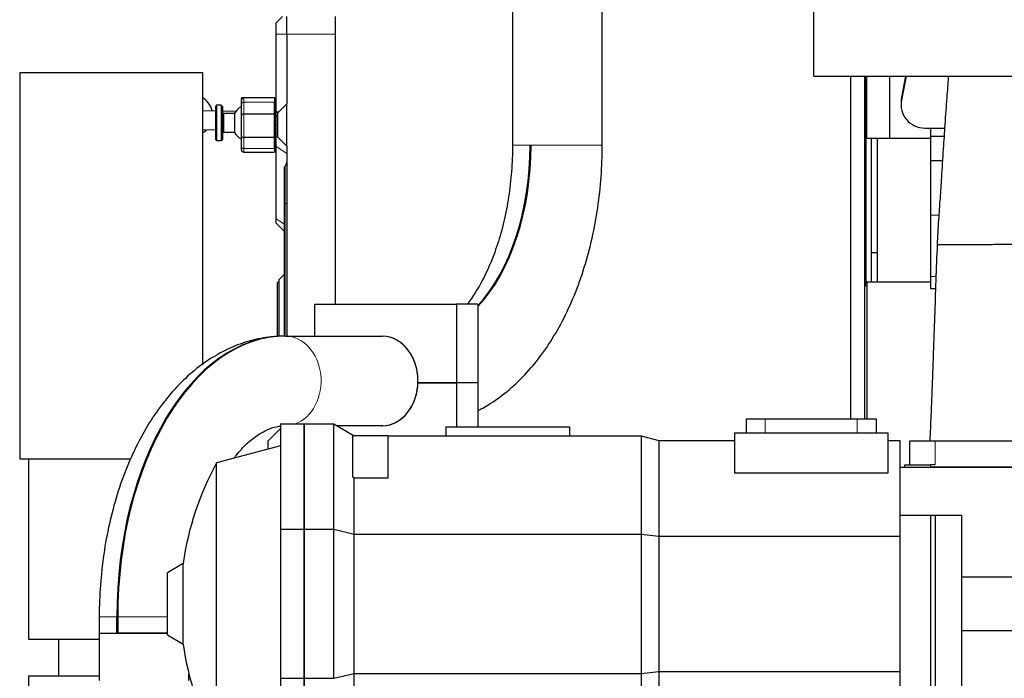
# Model space of a CAD drawing. Header units: inches. Extents: x 0 to 20790, y -12 to 14700.
# Tile 339 of 359: x 13806 to 14641, y 10791 to 11349. Entities that reach past the tile are written whole.
import ezdxf

# ---------------------------------------------------------------- set-up
doc = ezdxf.new("R2010")
doc.units = ezdxf.units.IN
doc.layers.add('1', color=7, linetype='Continuous', true_color=0xffffff)

msp = doc.modelspace()

# ---------------------------------------------------------------- linework, layer by layer
at = {"layer": '1', "color": 2, "linetype": 'Continuous', "lineweight": 25}
for p, q in [((14479.74, 11301.478), (14479.74, 11648.178)), ((14300.29, 11242.958), (14300.29, 11602.958)), ((14224.19, 11568.471), (14224.19, 11242.958)), ((14032.74, 11336.958), (14032.74, 11351.958)), ((14073.74, 11351.958), (14073.74, 11336.958)), ((14023.74, 11336.958), (14023.74, 11346.626)), ((14023.74, 11270.899), (14023.74, 11336.958)), ((14032.74, 11336.958), (14032.74, 11277.958)), ((14073.74, 11336.958), (14073.74, 11107.959)), ((13806.24, 11304.558), (13806.24, 10976.958)), ((13806.24, 11304.558), (13961.24, 11304.558)), ((13961.24, 11304.558), (13961.24, 11056.734)), ((14479.74, 11301.478), (19005.74, 11301.478)), ((14510.699, 11301.476), (14510.699, 11010.964)), ((14522.699, 11301.476), (14522.699, 11010.964)), ((14523.74, 11301.478), (14523.74, 11124.973)), ((14524.741, 11248.958), (14524.741, 11301.48)), ((14543.741, 11301.48), (14543.741, 11248.958)), ((14558.068, 11301.481), (14554.088, 11281.119)), ((14557.565, 11301.478), (14554.088, 11283.69)), ((13994.24, 11283.002), (13994.24, 11282.807)), ((13994.24, 11281.603), (13994.24, 11282.807)), ((13994.24, 11277.685), (13994.24, 11280.958)), ((14022.24, 11282.958), (13996.24, 11282.958)), ((14004.24, 11283.149), (14000.24, 11283.149)), ((14010.24, 11282.958), (14010.24, 11283.002)), ((14022.24, 11282.958), (14022.24, 11279.373)), ((14022.74, 11280.958), (14022.74, 11238.958)), ((14023.74, 11280.958), (14022.74, 11280.958)), ((13973.24, 11276.791), (13972.24, 11275.791)), ((13972.24, 11275.791), (13972.24, 11247.791)), ((13973.24, 11276.791), (13973.24, 11246.791)), ((13977.24, 11276.791), (13973.24, 11276.791)), ((13977.24, 11276.791), (13977.24, 11246.791)), ((13978.24, 11275.791), (13977.24, 11276.791)), ((13978.24, 11275.791), (13978.24, 11247.791)), ((13994.24, 11268.189), (13994.24, 11277.685)), ((14022.24, 11269.271), (14022.24, 11279.373)), ((14032.74, 11277.958), (14024.74, 11269.958)), ((14032.74, 11241.958), (14032.74, 11277.958)), ((14553.719, 11279.882), (14553.719, 11277.311)), ((13972.24, 11271.838), (13962.224, 11272.045)), ((13989.507, 11271.48), (13978.24, 11271.713)), ((13988.383, 11269.791), (13979.24, 11269.791)), ((13988.383, 11269.791), (13988.383, 11253.791)), ((13994.24, 11250.457), (13994.24, 11268.189)), ((14022.24, 11269.271), (13996.24, 11269.271)), ((14022.24, 11249.277), (14022.24, 11269.271)), ((14022.74, 11267.941), (14022.24, 11267.941)), ((14025.681, 11270.899), (14023.74, 11270.899)), ((14023.74, 11259.958), (14023.74, 11267.887)), ((14024.74, 11269.958), (14024.74, 11249.958)), ((13961.893, 11256.049), (13972.24, 11255.834)), ((14023.74, 11252.783), (14023.74, 11259.958)), ((14573.719, 11257.388), (14578.74, 11257.388)), ((14578.74, 11257.388), (14578.74, 11250.453)), ((14578.74, 11257.388), (14590.622, 11257.388)), ((13972.24, 11247.791), (13973.24, 11246.791)), ((13977.24, 11246.791), (13978.24, 11247.791)), ((13979.24, 11253.791), (13988.383, 11253.791)), ((13994.24, 11241.703), (13994.24, 11250.457)), ((14022.24, 11249.277), (13996.24, 11249.277)), ((14022.24, 11255.641), (14022.74, 11255.641)), ((14022.24, 11239.964), (14022.24, 11249.277)), ((14023.74, 11241.639), (14023.74, 11250.224)), ((14024.74, 11249.958), (14032.74, 11241.958)), ((14524.741, 11248.958), (14543.741, 11248.958)), ((14528.24, 11248.958), (14528.24, 11151.733)), ((14533.513, 11248.958), (14533.513, 11126.958)), ((14543.741, 11248.958), (14578.745, 11248.958)), ((14578.74, 11250.453), (14578.74, 11229.871)), ((14578.74, 11250.453), (14590.16, 11250.453)), ((13973.24, 11246.791), (13977.24, 11246.791)), ((13994.24, 11238.958), (13994.24, 11241.703)), ((14022.24, 11239.964), (14022.24, 11236.958)), ((14023.74, 11180.355), (14023.74, 11241.639)), ((14032.74, 11241.958), (14032.74, 11081.006)), ((14239.094, 11242.958), (14239.896, 11242.958)), ((13996.24, 11236.958), (14022.24, 11236.958)), ((14022.74, 11238.958), (14023.74, 11238.958)), ((14030.74, 11224.458), (14031.275, 11224.994)), ((14030.74, 11193.458), (14030.74, 11224.458)), ((14578.74, 11229.871), (14588.818, 11229.871)), ((14578.74, 11229.871), (14578.74, 11183.408)), ((14030.74, 11081), (14030.74, 11193.458)), ((14578.74, 11183.408), (14578.74, 11131.433)), ((14023.74, 11176.783), (14023.74, 11180.355)), ((14023.74, 11176.783), (14030.74, 11169.783)), ((14528.24, 11151.733), (14528.24, 11126.957)), ((14528.24, 11151.733), (14533.522, 11151.733)), ((14030.74, 11133.458), (14026.24, 11128.958)), ((14578.74, 11131.433), (14578.74, 11121.458)), ((14024.74, 11080.368), (14024.74, 11126.458)), ((14026.24, 11126.458), (14024.74, 11126.458)), ((14026.24, 11080.831), (14026.24, 11128.958)), ((14522.691, 11123.915), (14524.738, 11123.915)), ((14522.699, 11124.973), (14523.74, 11124.973)), ((14524.741, 11126.958), (14524.741, 11010.959)), ((14524.741, 11126.958), (14578.751, 11126.958)), ((14578.74, 11121.458), (14582.943, 11121.458)), ((14056.549, 11081.003), (14056.549, 11107.958)), ((14056.549, 11107.958), (14176.795, 11107.958)), ((14194.729, 11107.958), (14176.795, 11107.958)), ((14176.795, 11107.958), (14176.795, 11041.458)), ((14194.729, 11107.958), (14194.729, 11041.458)), ((14031.704, 11081.005), (14113.903, 11081.005)), ((14143.979, 11041.458), (14176.795, 11041.458)), ((14176.795, 11041.458), (14143.979, 11041.458)), ((14194.729, 11041.458), (14176.795, 11041.458)), ((14176.795, 11041.458), (14176.795, 11003.958)), ((14194.729, 11041.458), (14176.795, 11041.458)), ((14194.729, 11041.458), (14194.729, 11003.958)), ((14027.54, 11006.458), (14047.54, 11006.458)), ((14027.54, 11006.458), (14027.54, 10917.125)), ((14047.54, 11006.458), (14047.54, 10917.125)), ((14047.54, 11006.458), (14072.54, 11006.458)), ((14047.54, 10917.125), (14047.54, 11006.458)), ((14072.54, 11006.458), (14089.86, 10996.458)), ((14072.54, 10917.125), (14072.54, 11006.458)), ((14422.54, 11010.958), (14438.54, 11010.958)), ((14422.54, 10998.958), (14422.54, 11010.958)), ((14438.54, 11010.958), (14516.54, 11010.958)), ((14516.54, 11010.958), (14532.54, 11010.958)), ((14532.54, 11010.958), (14532.54, 10998.958)), ((14027.54, 11002.758), (14016.74, 10991.958)), ((14113.903, 11004.911), (14075.218, 11004.911)), ((14167.54, 11003.958), (14272.54, 11003.958)), ((14167.54, 11003.958), (14167.54, 10996.458)), ((14272.54, 11003.958), (14272.54, 10996.458)), ((14412.54, 10998.958), (14542.54, 10998.958)), ((14412.54, 10998.958), (14412.54, 10964.826)), ((14542.54, 10998.958), (14542.54, 10964.826)), ((14016.74, 10991.958), (14016.74, 10985.1)), ((14088.54, 10996.458), (14088.54, 10961.561)), ((14118.54, 10996.458), (14088.54, 10996.458)), ((14118.54, 10996.458), (14333.285, 10996.458)), ((14118.54, 10996.458), (14118.54, 10960.483)), ((14333.285, 10996.458), (14348.213, 10992.458)), ((14333.285, 10996.458), (14333.285, 10912.983)), ((14348.213, 10992.458), (14412.54, 10992.458)), ((14348.213, 10992.458), (14348.213, 10911.326)), ((14542.54, 10992.458), (14552.54, 10992.458)), ((14552.54, 10992.458), (14552.54, 10911.326)), ((14560.74, 10991.958), (14560.74, 10971.948)), ((14582.74, 10991.958), (14560.74, 10991.958)), ((14794.74, 10991.958), (14582.74, 10991.958)), ((14027.54, 10987.994), (13973.219, 10973.438)), ((13806.24, 10976.958), (13900.315, 10976.958)), ((13813.74, 10976.958), (13813.74, 10823.958)), ((13973.219, 10734.477), (13973.219, 10973.438)), ((14556.74, 10971.948), (14578.74, 10971.948)), ((14556.74, 10969.958), (14556.74, 10971.948)), ((14582.74, 10971.948), (14578.74, 10971.948)), ((14542.54, 10964.826), (14412.54, 10964.826)), ((14552.559, 10969.958), (17542.352, 10969.958)), ((14556.74, 10969.958), (14578.74, 10969.958)), ((14798.74, 10969.958), (14578.74, 10969.958)), ((14089.86, 10960.483), (14088.54, 10961.561)), ((14089.86, 10912.983), (14089.86, 10960.483)), ((14118.54, 10960.483), (14089.86, 10960.483)), ((14582.54, 10928.958), (14552.54, 10928.958)), ((14578.875, 10778.958), (14578.875, 10928.958)), ((14582.54, 10928.958), (14582.54, 10853.958)), ((14604.875, 10928.958), (14582.54, 10928.958)), ((14604.875, 10928.958), (14604.875, 10853.958)), ((14027.54, 10917.125), (14047.54, 10917.125)), ((14027.54, 10917.125), (14027.54, 10790.79)), ((14047.54, 10917.125), (14047.54, 10790.79)), ((14047.54, 10790.79), (14047.54, 10917.125)), ((14047.54, 10917.125), (14072.54, 10917.125)), ((14072.54, 10917.125), (14089.86, 10912.983)), ((14072.54, 10790.79), (14072.54, 10917.125)), ((14089.86, 10794.932), (14089.86, 10912.983)), ((14089.86, 10912.983), (14333.285, 10912.983)), ((14333.285, 10912.983), (14348.213, 10911.326)), ((14333.285, 10912.983), (14333.285, 10794.932)), ((14348.213, 10911.326), (14552.54, 10911.326)), ((14348.213, 10911.326), (14348.213, 10796.589)), ((14552.54, 10911.326), (14552.54, 10796.589)), ((13944.895, 10888.055), (13931.54, 10880.345)), ((13931.54, 10827.571), (13931.54, 10880.345)), ((13944.895, 10819.86), (13944.895, 10888.055)), ((14582.54, 10853.958), (14582.54, 10778.958)), ((14604.875, 10853.958), (14604.875, 10778.958)), ((13873.69, 10842.958), (13873.69, 10828.958)), ((13888.594, 10828.958), (13888.594, 10842.958)), ((13889.396, 10842.958), (13889.396, 10828.958)), ((13813.74, 10823.958), (13873.691, 10823.958)), ((13839.24, 10823.958), (13839.24, 10792.958)), ((13873.69, 10828.958), (13888.594, 10828.958)), ((13873.69, 10828.958), (13931.538, 10828.958)), ((13873.69, 10828.958), (13873.69, 10788.958)), ((13931.541, 10828.958), (13889.396, 10828.958)), ((13931.54, 10827.571), (13944.895, 10819.86)), ((14333.285, 10794.932), (14348.213, 10796.589)), ((14348.213, 10796.589), (14552.54, 10796.589)), ((14348.213, 10796.589), (14348.213, 10715.458)), ((14552.54, 10796.589), (14552.54, 10715.458)), ((13813.74, 10792.958), (13873.693, 10792.958)), ((13813.74, 10792.958), (13813.74, 10779.958)), ((13949.79, 10788.958), (13949.79, 10794.432)), ((14027.54, 10790.79), (14027.54, 10701.458)), ((14027.54, 10790.79), (14047.54, 10790.79)), ((14047.54, 10790.79), (14047.54, 10701.458)), ((14047.54, 10701.458), (14047.54, 10790.79)), ((14047.54, 10790.79), (14072.54, 10790.79)), ((14072.54, 10790.79), (14089.86, 10794.932)), ((14089.86, 10794.932), (14333.285, 10794.932)), ((14089.86, 10747.432), (14089.86, 10794.932)), ((14333.285, 10794.932), (14333.285, 10711.458))]:
    msp.add_line(p, q, dxfattribs=at)
at = {"layer": '1', "color": 110, "linetype": 'Continuous', "lineweight": 13}
for p, q in [((14032.74, 11336.958), (14023.74, 11336.958)), ((14073.74, 11336.958), (14032.74, 11336.958)), ((13994.435, 11281.82), (13994.24, 11281.603)), ((13996.24, 11282.958), (13996.24, 11279.373)), ((14554.088, 11281.119), (14554.088, 11283.69)), ((14022.24, 11279.373), (13996.24, 11279.373)), ((13996.24, 11279.373), (13996.24, 11269.271)), ((13979.24, 11269.791), (13979.24, 11253.791)), ((13996.24, 11269.271), (13996.24, 11249.277)), ((14024.74, 11267.887), (14023.74, 11267.887)), ((14024.74, 11259.958), (14023.74, 11259.958)), ((13996.24, 11249.277), (13996.24, 11239.964)), ((14024.74, 11252.531), (14023.74, 11252.783)), ((14024.854, 11249.844), (14023.74, 11250.224)), ((13996.24, 11236.958), (13996.24, 11239.964)), ((14022.24, 11239.964), (13996.24, 11239.964)), ((14032.74, 11235.854), (14023.74, 11241.639)), ((14239.094, 11242.958), (14224.19, 11242.958)), ((14300.29, 11242.958), (14239.896, 11242.958)), ((14031.275, 11224.994), (14031.275, 11193.458)), ((14030.74, 11193.458), (14031.275, 11193.458)), ((14032.74, 11193.458), (14031.275, 11193.458)), ((14031.275, 11081.005), (14031.275, 11193.458)), ((14578.74, 11183.408), (14585.727, 11183.408)), ((14030.74, 11175.856), (14023.74, 11180.355)), ((14578.74, 11131.433), (14583.311, 11131.433)), ((14438.54, 11010.958), (14438.54, 10998.958)), ((14516.54, 10998.958), (14516.54, 11010.958)), ((14582.74, 10991.958), (14582.74, 10971.948)), ((14578.74, 10969.958), (14578.74, 10971.948)), ((13873.69, 10842.958), (13888.594, 10842.958)), ((13931.541, 10842.958), (13889.396, 10842.958))]:
    msp.add_line(p, q, dxfattribs=at)
at = {"layer": '1', "color": 2, "linetype": 'Continuous', "lineweight": 25}
for centre, radius, start, end in [((13952.24, 11268.198), 17.5, 12.200625, 59.045625), ((13996.24, 11280.958), 2, 90, 180), ((14002.24, 11261.791), 16, 119.999572, 150), ((13979.24, 11270.791), 1, 180, 270), ((13952.24, 11268.198), 17.5, 300.94875, 315.75375), ((13979.24, 11252.791), 1, 90, 180), ((14002.24, 11261.791), 16, 210, 240), ((13996.24, 11238.958), 2, 180, 270), ((14027.74, 11228.529), 5, 315, 0), ((14190.54, 10853.958), 248, 151.198485, 172.097404), ((14190.54, 10853.958), 248, 187.902596, 208.801515)]:
    msp.add_arc(centre, radius, start, end, dxfattribs=at)
for centre, major_axis, ratio, start_param, end_param in [((14000.24, 11283.002), (-6, 0), 0.0244322, 4.712389, 6.2831853), ((14000.24, 11282.807), (-6, 0), 0.0244322, 0, 0.6035539), ((14004.24, 11283.002), (-6, 0), 0.0244322, 3.1415927, 4.712389), ((14573.719, 11277.311), (20, 0), 0.9961947, 2.9492947, 4.712389), ((14573.719, 11279.882), (20, 0), 0.9961947, 2.9492947, 3.1416097), ((13996.24, 11268.189), (2, 0), 0.5409175, 1.5707963, 3.1415927), ((13996.24, 11250.457), (2, 0), 0.5897819, 3.1415927, 4.712389), ((14142.276, 11242.958), (0, 161.953), 0.5978146, 3.7141479, 4.712389), ((14143.078, 11242.958), (0, -161.953), 0.5978146, 0.5627378, 1.5707963), ((14030.902, 10842.958), (0, -238.047), 0.5978146, 3.1415927, 4.712389), ((14031.704, 10842.958), (0, 238.047), 0.5978146, 0, 1.5707963), ((14113.502, 11042.958), (0, 38.05), 0.8016344, 3.1284517, 6.2963263), ((14113.502, 11042.958), (0, -38.05), 0.8016344, 0.013141, 3.1284517)]:
    msp.add_ellipse(centre, major_axis=major_axis, ratio=ratio, start_param=start_param, end_param=end_param, dxfattribs=at)
at = {"layer": '1', "color": 110, "linetype": 'Continuous', "lineweight": 13}
for centre, major_axis, ratio, start_param, end_param in [((13996.24, 11277.685), (2, 0), 0.8441214, 1.5707963, 3.1415927), ((13962.059, 11264.047), (0.166, 7.998), 0.6725436, 0.0000977, 0.1835863), ((13962.059, 11264.047), (0.166, 7.998), 0.6725436, 3.0196591, 3.1415922), ((13996.24, 11241.703), (2, 0), 0.8693046, 3.1415927, 4.712389), ((14031.303, 11042.958), (0, -38.05), 0.8016344, 0.2864121, 3.1284517)]:
    msp.add_ellipse(centre, major_axis=major_axis, ratio=ratio, start_param=start_param, end_param=end_param, dxfattribs=at)
at = {"layer": '1', "color": 2, "linetype": 'Continuous', "lineweight": 25}
for points, knots in [([(14029.072, 11351.958), (14028.183, 11351.069), (14027.294, 11350.18), (14025.516, 11348.402), (14024.628, 11347.514), (14023.74, 11346.626)], [0, 0, 0, 0, 0.5, 0.5, 1, 1, 1, 1]), ([(14593.826, 11301.494), (14593.806, 11301.24), (14593.344, 11295.359), (14592.342, 11282.126), (14590.89, 11261.648), (14589.378, 11238.874), (14588.058, 11217.887), (14586.764, 11197.688), (14585.324, 11178.718), (14584.632, 11165.586), (14584.31, 11158.674)], [0, 0, 0, 0, 0.0063167, 0.1460508, 0.3155189, 0.4626478, 0.6264364, 0.7421192, 0.8646347, 1, 1, 1, 1]), ([(13994.24, 11276.757), (13994.24, 11276.73), (13994.24, 11276.703), (13994.24, 11276.658), (13994.24, 11276.64), (13994.24, 11276.605), (13994.24, 11276.553), (13994.24, 11276.504), (13994.24, 11276.412), (13994.24, 11276.357), (13994.24, 11276.262), (13994.24, 11276.221), (13994.24, 11276.154), (13994.24, 11276.129), (13994.24, 11276.111)], [0, 0, 0, 0, 0.0805655, 0.0805655, 0.1380301, 0.1380301, 0.1954948, 0.3104241, 0.3104241, 0.5402827, 0.5402827, 0.7701414, 0.7701414, 1, 1, 1, 1]), ([(14023.74, 11267.887), (14023.74, 11268.389), (14023.74, 11268.891), (14023.74, 11269.895), (14023.74, 11270.397), (14023.74, 11270.899)], [0, 0, 0, 0, 0.5, 0.5, 1, 1, 1, 1]), ([(14023.74, 11250.224), (14023.74, 11250.648), (14023.74, 11251.069), (14023.74, 11251.918), (14023.74, 11252.346), (14023.74, 11252.783)], [0, 0, 0, 0, 0.5, 0.5, 1, 1, 1, 1]), ([(14224.19, 11242.958), (14224.19, 11239.158), (14223.977, 11228.029), (14222.579, 11209.645), (14219.317, 11188.391), (14214.557, 11168.213), (14208.448, 11149.524), (14201.192, 11132.688), (14193.441, 11118.735), (14188.056, 11111.032), (14185.548, 11107.803)], [0, 0, 0, 0, 0.0708672, 0.2083736, 0.3456352, 0.482321, 0.618199, 0.7530827, 0.8868892, 1, 1, 1, 1]), ([(14194.841, 11017.76), (14198.574, 11019.664), (14207.796, 11024.958), (14221.846, 11035.398), (14236.617, 11049.726), (14250.251, 11066.591), (14262.549, 11085.803), (14273.318, 11107.08), (14282.408, 11130.088), (14289.719, 11154.477), (14295.188, 11179.919), (14298.778, 11206.092), (14300.121, 11227.248), (14300.29, 11239.542), (14300.29, 11242.958)], [0, 0, 0, 0, 0.0563805, 0.1421413, 0.2301161, 0.320129, 0.4116242, 0.5039271, 0.5964432, 0.6888249, 0.7809842, 0.8729365, 0.9647524, 1, 1, 1, 1]), ([(14584.31, 11158.674), (14583.522, 11138.312), (14582.403, 11107.711), (14581.246, 11074.41), (14580.706, 11057.35), (14580.294, 11046.091), (14579.706, 11031.105), (14578.967, 11012.957), (14578.398, 10999.248), (14578.092, 10991.966)], [0, 0, 0, 0, 0.3664288, 0.5506659, 0.5992276, 0.6733704, 0.7532621, 0.8689247, 1, 1, 1, 1]), ([(14584.31, 11158.674), (14584.31, 11158.673), (14584.304, 11158.665), (14584.286, 11158.654), (14584.373, 11158.642), (14584.622, 11158.624), (14585.479, 11158.6), (14588.486, 11158.574), (14595.234, 11158.571), (14607.954, 11158.626), (14624.129, 11158.734), (14638.964, 11158.858), (14650.164, 11158.961), (14655.901, 11159.017), (14658.707, 11159.045), (14659.371, 11159.052)], [0, 0, 0, 0, 0.0031439, 0.0414845, 0.0606549, 0.0798252, 0.1565064, 0.2331876, 0.3865501, 0.5399126, 0.6932751, 0.8466375, 0.9233188, 0.9856223, 1, 1, 1, 1]), ([(14031.303, 11081.008), (14027.37, 11081.005), (14017.468, 11080.477), (14001.688, 11077.46), (13984.417, 11071.204), (13967.862, 11062.205), (13952.133, 11050.517), (13937.363, 11036.19), (13923.729, 11019.325), (13911.431, 11000.113), (13900.662, 10978.835), (13891.571, 10955.828), (13884.261, 10931.438), (13878.791, 10905.996), (13875.201, 10879.823), (13873.859, 10858.668), (13873.69, 10846.374), (13873.69, 10842.958)], [0, 0, 0, 0, 0.0431257, 0.1093163, 0.1756576, 0.2429371, 0.3117426, 0.3823246, 0.4545416, 0.5279479, 0.6020022, 0.6762277, 0.7503452, 0.8242843, 0.8980574, 0.971721, 1, 1, 1, 1]), ([(13988.044, 10977.611), (13988.61, 10978.348), (13992.122, 10982.808), (13998.711, 10989.928), (14007.656, 10997.119), (14016.28, 11001.908), (14022.741, 11003.968), (14026.472, 11004.588), (14027.601, 11004.716)], [0, 0, 0, 0, 0.04049, 0.2501559, 0.4605472, 0.674993, 0.9001483, 1, 1, 1, 1]), ([(14663.445, 10876.458), (14660.171, 10876.458), (14653.648, 10876.458), (14643.875, 10876.458), (14627.625, 10876.458), (14614.625, 10876.458), (14604.875, 10876.458)], [0, 0, 0, 0, 0.1676777, 0.3341328, 0.5005996, 1, 1, 1, 1]), ([(14604.875, 10831.458), (14614.625, 10831.458), (14627.625, 10831.458), (14643.875, 10831.458), (14653.648, 10831.458), (14660.171, 10831.458), (14663.445, 10831.458)], [0, 0, 0, 0, 0.4993991, 0.6658655, 0.8323201, 1, 1, 1, 1])]:
    msp.add_open_spline(points, degree=3, knots=knots, dxfattribs=at)
msp.add_open_spline([(13962.216, 11272.046), (13961.843, 11272.054), (13961.484, 11272.062), (13961.139, 11272.07)], degree=3, dxfattribs=at)

doc.saveas('drawing.dxf')
